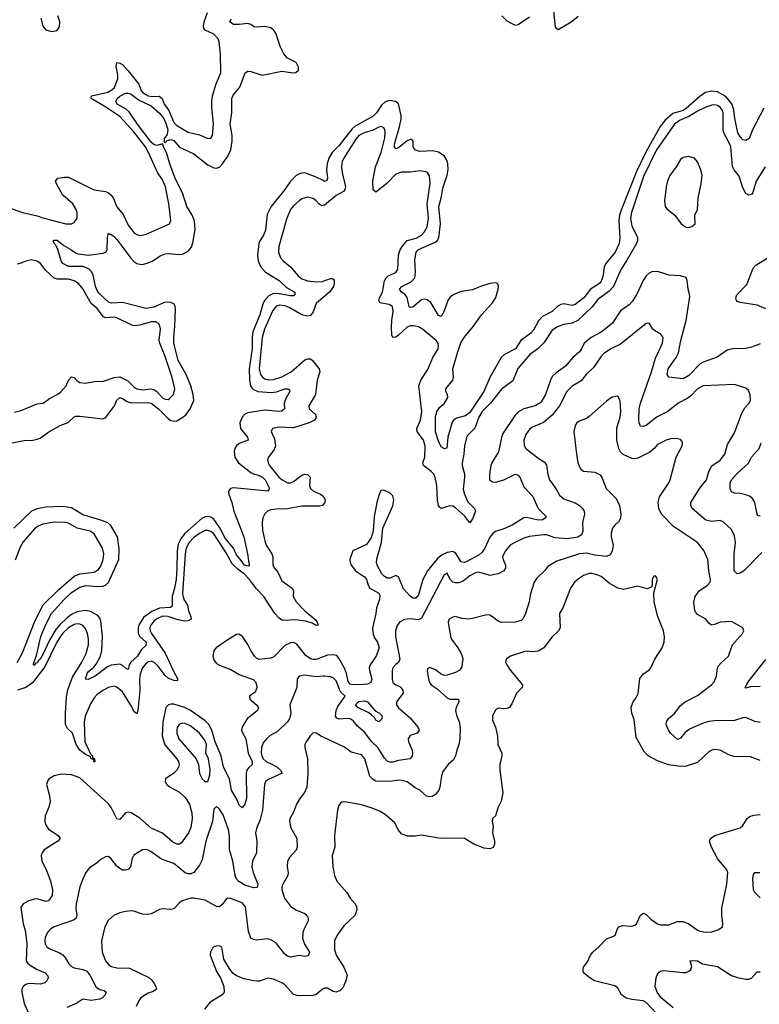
# Model space of a CAD drawing. Header units: inches. Extents: x 2001573 to 2220545, y 644482 to 846830.
# Tile 504 of 656: x 2117867 to 2123065, y 790925 to 797844. Entities that reach past the tile are written whole.
import ezdxf

# ---------------------------------------------------------------- set-up
doc = ezdxf.new("R2010")
doc.units = ezdxf.units.IN
doc.header["$MEASUREMENT"] = 0
doc.layers.add('C1719', color=7, linetype='Continuous')
doc.layers.add('C1729', color=7, linetype='Continuous')

msp = doc.modelspace()

# ---------------------------------------------------------------- linework, layer by layer
at = {"layer": 'C1719', "color": 5}
for points, elevation in [([(2117726.2, 796546.2), (2117887.3, 796490), (2117990, 796466.3), (2118030, 796451.2), (2118190, 796410.3), (2118230, 796408.4), (2118250, 796419.3), (2118269.7, 796450), (2118270, 796488), (2118264.1, 796510), (2118240.9, 796550), (2118169.9, 796609.9), (2118124.5, 796690), (2118118, 796710), (2118134, 796730), (2118182.2, 796737.8), (2118210, 796737.3), (2118370, 796657.2), (2118390, 796649.2), (2118470, 796635.6), (2118490, 796627.1), (2118510, 796611.3), (2118526.7, 796586.7), (2118549.2, 796529.2), (2118594.3, 796474.3), (2118630, 796400.2), (2118670, 796348.9), (2118690, 796334), (2118710, 796327.9), (2118750, 796333.6), (2118919.3, 796410), (2118927.8, 796432.2), (2118915.6, 796550), (2118891.8, 796670), (2118870, 796719.2), (2118834.6, 796770), (2118773.1, 796910), (2118750, 796949.8), (2118670, 797056.2), (2118570, 797164.5), (2118472.4, 797230), (2118369.7, 797290), (2118372, 797310), (2118485, 797335), (2118514.5, 797350), (2118531.9, 797368.1), (2118557, 797430), (2118556.9, 797456.9), (2118545.8, 797514.2), (2118550, 797542), (2118570, 797538.5), (2118590, 797527.9), (2118630, 797485.4), (2118704.2, 797390), (2118718.7, 797350), (2118732.2, 797330), (2118770, 797308.7), (2118795, 797305), (2118846.5, 797306.5), (2118868.9, 797290), (2118881.6, 797250), (2118911.8, 797210), (2118950, 797122.2), (2118970, 797100.6), (2119050, 797054), (2119130, 797034.2), (2119190, 797008.8), (2119210, 797010.6), (2119221.3, 797030), (2119228.2, 797110), (2119216.7, 797230), (2119217.4, 797270), (2119222.8, 797310), (2119247.6, 797392.4), (2119280.8, 797470), (2119277.8, 797602.2), (2119268.1, 797688.1), (2119260.6, 797710), (2119230, 797741.1), (2119171.1, 797771.1), (2119161.6, 797781.6), (2119157.4, 797797.4), (2119162.9, 797830), (2119186.6, 797893.4)], 280), ([(2117776.9, 794863.1), (2117910, 794888.1), (2117950, 794886), (2117990, 794895.6), (2118010, 794904), (2118072.4, 794947.6), (2118150, 794992.9), (2118207.2, 795012.8), (2118250, 795054), (2118262.2, 795057.8), (2118290, 795058.2), (2118450, 795038.3), (2118470, 795044.9), (2118532.8, 795130), (2118550.4, 795169.6), (2118570, 795188.4), (2118590, 795182.8), (2118621.6, 795161.6), (2118650, 795151.2), (2118770, 795152.8), (2118790, 795148.3), (2118842.3, 795110), (2118910, 795040.6), (2118930, 795027.3), (2118950, 795021.9), (2118970, 795024), (2119014.2, 795050), (2119037.4, 795070), (2119065.5, 795110), (2119091.1, 795168.9), (2119087, 795210), (2119068.7, 795270), (2119036.1, 795350), (2118980.1, 795450), (2118950.7, 795570), (2118949.1, 795610), (2118957, 795690), (2118960.8, 795810), (2118959.5, 795830), (2118950, 795847.1), (2118930, 795856.6), (2118890, 795858.2), (2118810, 795823.7), (2118755.4, 795815.4), (2118590, 795857.1), (2118511.7, 795851.7), (2118490, 795859.7), (2118422.6, 795922.7), (2118410, 795939.9), (2118399.3, 795970), (2118383.5, 796050), (2118372.3, 796072.3), (2118352.5, 796092.5), (2118310, 796108.9), (2118210, 796110.6), (2118170.8, 796130), (2118158.9, 796150), (2118135.6, 796230), (2118119.7, 796259.8), (2118108.7, 796270), (2118102.7, 796290), (2118110, 796295.5), (2118130, 796294.9), (2118176.4, 796256.4), (2118225.3, 796230), (2118262.8, 796202.8), (2118278, 796198), (2118350, 796190.1), (2118450, 796203.2), (2118471.6, 796210), (2118481.1, 796230), (2118483.5, 796316.5), (2118490, 796344.7), (2118496.8, 796336.8), (2118510, 796334.4), (2118530, 796319.6), (2118550, 796298.8), (2118647.7, 796167.7), (2118670, 796144.2), (2118690, 796131), (2118710, 796124.8), (2118730, 796124.6), (2118770, 796135), (2118801.3, 796150), (2118854.5, 796185.5), (2118890, 796198.3), (2118910, 796200.5), (2118990, 796192.8), (2119010, 796196.5), (2119050, 796216.9), (2119074.7, 796245.3), (2119083.7, 796276.3), (2119100.8, 796370), (2119095.2, 796430), (2119078.2, 796470), (2119042.1, 796530), (2119010, 796628.3), (2118962.5, 796722.5), (2118920.9, 796830), (2118899.3, 796910), (2118877.7, 796950), (2118872.3, 796972.3), (2118830, 796960.9), (2118810, 796967.9), (2118790, 796983.3), (2118693.7, 797110), (2118636.7, 797196.7), (2118615.8, 797215.8), (2118551.3, 797250), (2118542.5, 797270), (2118552.1, 797290), (2118570, 797306.6), (2118610, 797327.4), (2118630, 797326.8), (2118650, 797320.1), (2118701.7, 797281.7), (2118790, 797238.1), (2118850, 797187.2), (2118878.6, 797150), (2118897, 797110), (2118908.8, 797070), (2118902.4, 797037.6), (2118883.1, 797010), (2118882.8, 796982.8), (2118890, 796980.9), (2118904, 796996), (2118930, 797000.9), (2118950, 796994.1), (2118990, 796947.8), (2119090, 796902), (2119190, 796823), (2119230, 796802.9), (2119250, 796801.1), (2119270, 796808.5), (2119292.6, 796830), (2119330, 796885.4), (2119350.3, 796930), (2119360.6, 796990), (2119359.4, 797030), (2119346.6, 797110), (2119358.5, 797190), (2119357.1, 797290), (2119366.4, 797313.6), (2119415, 797370), (2119450.6, 797469.4), (2119470, 797481.6), (2119490, 797479.1), (2119570, 797453.2), (2119710, 797483), (2119789.6, 797470.3), (2119808, 797472), (2119827.3, 797490), (2119825.6, 797510), (2119810, 797542), (2119750, 797574), (2119723, 797603), (2119700.6, 797650), (2119666.4, 797750), (2119650, 797773.2), (2119630, 797787.4), (2119590, 797795.2), (2119530, 797790.9), (2119514.2, 797794.2), (2119490, 797811.3), (2119470, 797817.4), (2119410.2, 797809.8), (2119370, 797810.9), (2119345.8, 797825.8), (2119343.5, 797830), (2119351.8, 797850)], 260), ([(2118015, 797855), (2118030, 797798), (2118050, 797773.4), (2118090, 797760.3), (2118130, 797768.2), (2118147, 797793), (2118147.8, 797830), (2118134.3, 797870)], 320), ([(2120000, 796712.7), (2119950, 796738.2), (2119870, 796767.6), (2119837.3, 796762.7), (2119810, 796749.8), (2119770.2, 796710), (2119729.6, 796650.4), (2119633.8, 796530), (2119604.8, 796475.2), (2119594.6, 796365.4), (2119580.2, 796330), (2119554, 796290), (2119547.7, 796270), (2119539, 796190), (2119543.2, 796150), (2119560.2, 796110), (2119595.4, 796070), (2119689.3, 796010), (2119741.3, 795961.3), (2119800.3, 795930), (2119800.8, 795910), (2119790, 795903.4), (2119770, 795902.3), (2119690, 795918), (2119650, 795919.5), (2119616.7, 795903.3), (2119586.6, 795870), (2119574.6, 795845.4), (2119553.9, 795770), (2119504.9, 795650), (2119500.2, 795610), (2119499.9, 795530), (2119479.9, 795390), (2119480.8, 795310), (2119489.6, 795270), (2119498, 795258), (2119510, 795245.3), (2119541.1, 795230), (2119636.5, 795223.5), (2119670.8, 795229.2), (2119730, 795250.1), (2119750.1, 795250.1), (2119762.8, 795242.8), (2119766.3, 795230), (2119737.4, 795182.6), (2119724.3, 795150), (2119728.9, 795110), (2119710, 795092.3), (2119690, 795089.9), (2119590, 795100.5), (2119470, 795080.7), (2119449.3, 795070.7), (2119430.6, 795050), (2119414.3, 795010), (2119418.5, 794970), (2119467, 794910), (2119471.3, 794890), (2119410, 794865.6), (2119389.5, 794850), (2119378.3, 794830), (2119374, 794810), (2119378.8, 794770), (2119404.7, 794730), (2119490, 794662.9), (2119510, 794651.7), (2119550, 794641.9), (2119572.6, 794630), (2119591.3, 794610), (2119621.8, 794550), (2119610, 794529.9), (2119370, 794554.8), (2119348.2, 794550), (2119334.9, 794530), (2119336.5, 794510), (2119358.4, 794450), (2119371.8, 794390), (2119441.8, 794210), (2119467.7, 794090), (2119480.4, 794010), (2119475.6, 794004.4), (2119447.3, 794010), (2119424.3, 794044.3), (2119390, 794082.8), (2119370.3, 794130.3), (2119310, 794200.4), (2119273.2, 794273.2), (2119230, 794334.3), (2119210, 794349), (2119190, 794353.3), (2119170, 794350.8), (2119150, 794340.2), (2119027.3, 794232.7), (2119000.8, 794199.2), (2118981.5, 794158.5), (2118973.4, 794110), (2118971.7, 793990), (2118965.5, 793910), (2118955.8, 793850), (2118939.4, 793790), (2118937.6, 793722.4), (2118926.9, 793713.1), (2118850, 793707.3), (2118795.4, 793684.6), (2118737.9, 793642.1), (2118706.1, 793593.9), (2118699.1, 793570), (2118699.1, 793530), (2118710.1, 793510.1), (2118754.8, 793470), (2118754, 793446), (2118722.9, 793417), (2118693.7, 793370), (2118646.7, 793330), (2118636.6, 793310), (2118630, 793278), (2118610, 793285.7), (2118590, 793305.7), (2118570, 793315.1), (2118510, 793308.8), (2118483.7, 793296.3), (2118396.2, 793230), (2118348, 793208), (2118330, 793208.7), (2118340.2, 793250), (2118350, 793264.5), (2118386.9, 793293.1), (2118404.5, 793315.5), (2118433.6, 793370), (2118442.9, 793410), (2118447.6, 793510), (2118437.8, 793617.8), (2118430, 793638.5), (2118416.3, 793656.3), (2118365.1, 793685.1), (2118330, 793692), (2118270, 793681.8), (2118230, 793664.1), (2118200, 793640), (2118148.1, 793591.9), (2118121.7, 793558.3), (2118076.4, 793483.6), (2118030, 793382.5), (2118010, 793349.8), (2117998.4, 793341.6), (2117990, 793325.1), (2117978.5, 793321.5), (2117970, 793305.4), (2117964.2, 793310), (2117966.1, 793326.1), (2117984.4, 793375.6), (2118016.2, 793510), (2118050, 793592.9), (2118091.2, 793670), (2118179, 793770), (2118230, 793818.8), (2118290, 793857.1), (2118331.4, 793868.6), (2118410, 793861.5), (2118450, 793863.7), (2118470, 793870.7), (2118490.3, 793889.8), (2118562.7, 794050), (2118565.7, 794125.7), (2118553.3, 794210), (2118508.3, 794288.3), (2118487, 794307), (2118429.2, 794329.2), (2118310, 794364.4), (2118230, 794413.5), (2118170, 794423), (2118050, 794417.8), (2117990, 794406.9), (2117950, 794390.4), (2117826.5, 794270)], 260), ([(2120000, 796539), (2119990, 796536.5), (2119970, 796548.9), (2119951.3, 796571.3), (2119930, 796587.3), (2119890, 796597.8), (2119850, 796584.8), (2119830, 796570.7), (2119790, 796535), (2119771, 796509), (2119744.8, 796450), (2119688.7, 796250), (2119685.4, 796210), (2119700.7, 796170), (2119717.3, 796150), (2119770, 796107.2), (2119823.2, 796043.2), (2119850, 796024), (2119891.6, 796008.4), (2119950, 796000.6), (2119995.7, 796004.3), (2120000, 796005.9)], 280), ([(2117830, 795086.3), (2117870, 795094.4), (2117990, 795143.6), (2118030.7, 795149.3), (2118077.3, 795182.7), (2118130.9, 795209.1), (2118154, 795226), (2118194, 795270), (2118210, 795311.8), (2118230, 795333.1), (2118250, 795328.7), (2118268.6, 795308.6), (2118290, 795294.7), (2118330, 795289.3), (2118390, 795301.5), (2118456.6, 795303.4), (2118530.5, 795329.5), (2118570, 795333.5), (2118625.8, 795305.8), (2118670, 795263.6), (2118690.1, 795250.1), (2118730, 795242.6), (2118790, 795249.1), (2118810, 795245.1), (2118830.8, 795230.8), (2118870, 795187.4), (2118890, 795177.1), (2118910, 795175.9), (2118919.2, 795180.8), (2118947, 795210), (2118956.3, 795250), (2118939.4, 795330), (2118890, 795476.9), (2118851.1, 795570), (2118847.9, 795592.1), (2118856.3, 795670), (2118851.9, 795691.9), (2118841.4, 795710), (2118820.2, 795720.2), (2118790, 795720.4), (2118710, 795697.6), (2118670, 795692.7), (2118650, 795698.7), (2118550, 795749.2), (2118530, 795752.6), (2118470, 795749.2), (2118456.2, 795756.2), (2118410, 795814), (2118368.9, 795850), (2118310, 795952.4), (2118279.7, 795990), (2118250, 796007.9), (2118210, 796019.4), (2118130, 796019.8), (2118110, 796026.6), (2118050, 796080.3), (2118011.9, 796130), (2117990, 796147.7), (2117950, 796155.2), (2117910, 796147.2), (2117869.8, 796129.8), (2117850, 796126.2)], 280), ([(2120000, 795892.8), (2119950.3, 795850), (2119929.4, 795790), (2119910, 795766), (2119890, 795761.1), (2119850, 795770.4), (2119760.6, 795820.6), (2119730, 795833), (2119690, 795837.2), (2119669.4, 795830.6), (2119644, 795796), (2119588.1, 795670), (2119570, 795609.4), (2119550.1, 795390.1), (2119560.1, 795350), (2119572.2, 795332.2), (2119590, 795319.5), (2119613.6, 795313.6), (2119650, 795314.4), (2119710, 795333.5), (2119774.8, 795370), (2119870, 795453.1), (2119890, 795461.7), (2119910, 795460.6), (2119924.4, 795450), (2119972.3, 795390), (2119975.8, 795370), (2119956.3, 795310), (2119945.5, 795210), (2119897.8, 795130), (2119901.5, 795110), (2119945.4, 795070), (2119950, 795047.8), (2119937.8, 795030), (2119902.3, 795010), (2119790, 794974.7), (2119690, 794979.3), (2119644, 794970), (2119634.9, 794950), (2119658.1, 794898.1), (2119663.9, 794850), (2119655.4, 794824.6), (2119615.3, 794770), (2119608.9, 794750), (2119612.3, 794730), (2119623.2, 794710), (2119687.5, 794630), (2119710.3, 794610), (2119748, 794590), (2119770, 794590.2), (2119790, 794599.3), (2119850, 794642.7), (2119870, 794650.1), (2119890, 794648.9), (2119908.9, 794630), (2119903.8, 794570), (2119910.2, 794550), (2119930.8, 794530.8), (2119980.4, 794510), (2119997.6, 794497.6), (2120000, 794493.5)], 280), ([(2120000, 794436.6), (2119994.4, 794430), (2119974.4, 794425.6), (2119850, 794426.1), (2119750, 794405.8), (2119670, 794404.9), (2119630, 794399.8), (2119609.4, 794390.6), (2119589.4, 794370.6), (2119576.4, 794343.6), (2119570.2, 794309.8), (2119573.6, 794253.6), (2119591.8, 794171.8), (2119599.7, 794150), (2119639.7, 794090), (2119646.7, 794070), (2119646.8, 794010), (2119656.6, 793990), (2119681, 793961), (2119710, 793901.2), (2119781.8, 793850), (2119790.3, 793830), (2119787.8, 793790), (2119810, 793753.1), (2119871.1, 793690), (2119941.3, 793630), (2119958, 793610), (2119964, 793590), (2119950, 793586.2), (2119922.5, 793602.5), (2119876.9, 793616.9), (2119805.9, 793625.9), (2119722.4, 793622.4), (2119710, 793624.4), (2119690, 793639), (2119658.9, 793670), (2119582.9, 793790), (2119530, 793843.8), (2119482.2, 793910), (2119443.6, 793950), (2119401.3, 793981.3), (2119361, 794021), (2119318.2, 794098.2), (2119230, 794229.9), (2119210, 794247.8), (2119190, 794255), (2119170, 794253.9), (2119130, 794233.7), (2119090, 794204.9), (2119058.7, 794170), (2119037.7, 794130), (2119029.5, 794090), (2119010.1, 793810), (2119020.9, 793770), (2119046.6, 793730), (2119054.1, 793690), (2119069.5, 793650), (2119071.2, 793630), (2119050, 793618.8), (2119023.5, 793616.5), (2118972, 793628), (2118910, 793649.6), (2118870, 793651.6), (2118830, 793633.2), (2118810, 793617.2), (2118787.4, 793590), (2118780.8, 793570), (2118782.5, 793550), (2118793.1, 793530), (2118890, 793392.8), (2118946.5, 793266.5), (2118977.4, 793210), (2118976.3, 793203.7), (2118970, 793197), (2118950, 793199.8), (2118910, 793216.5), (2118890, 793234.6), (2118840.2, 793300.2), (2118810, 793328.6), (2118790, 793335.8), (2118770, 793330.5), (2118750, 793315.4), (2118730, 793289.8), (2118713.7, 793246.3), (2118709.4, 793210), (2118710.1, 793129.9), (2118697.9, 792990), (2118690, 792965.7), (2118670, 792982), (2118655.2, 793015.2), (2118590, 793120.2), (2118550, 793154.4), (2118530, 793160.3), (2118490, 793150.8), (2118450, 793130.8), (2118410, 793101.4), (2118390, 793078), (2118364.4, 793035.6), (2118327.9, 792950), (2118318.9, 792910), (2118324.1, 792770), (2118364.7, 792684.7), (2118377.2, 792670), (2118378, 792658), (2118380.9, 792659.1), (2118392.5, 792650), (2118394.9, 792630), (2118390, 792625.4), (2118385.1, 792645.1), (2118370, 792648.9), (2118363.5, 792663.5), (2118330, 792679), (2118290, 792711.2), (2118263.6, 792750), (2118237.1, 792830), (2118203.2, 792863.2), (2118187.8, 792890), (2118187.5, 792970), (2118194.6, 793085.4), (2118204.5, 793135.5), (2118237.1, 793222.9), (2118304.5, 793330), (2118334.9, 793390), (2118351, 793451), (2118350.5, 793490), (2118343.6, 793530), (2118327.9, 793567.9), (2118310, 793586.6), (2118290, 793595.3), (2118270, 793597.3), (2118250, 793593.5), (2118210, 793570.4), (2118170, 793533.5), (2118150, 793507.3), (2118127.8, 793470), (2118044.1, 793295.9), (2117955.5, 793184.5), (2117910, 793150.5), (2117851.5, 793131.5)], 280), ([(2117850, 793327.6), (2117886.1, 793393.9), (2117971, 793610), (2118030.4, 793730), (2118141, 793839), (2118250, 793932.5), (2118290, 793948.8), (2118390, 793962), (2118420.9, 793979.1), (2118437.4, 794002.6), (2118453.9, 794050), (2118457.6, 794090), (2118449.3, 794130), (2118390, 794229.8), (2118362.4, 794250), (2118270, 794269.9), (2118210, 794305), (2118190, 794310.5), (2118110, 794311.7), (2118030, 794298.3), (2117996.3, 794283.7), (2117970, 794265.8), (2117890, 794175), (2117870, 794137.3), (2117835.1, 794044.9)], 280), ([(2120000, 793366.3), (2119950, 793346.6), (2119930, 793346.6), (2119910, 793353.4), (2119876.8, 793376.8), (2119815.1, 793455.1), (2119790, 793467), (2119770, 793464.9), (2119730, 793445), (2119650, 793363.7), (2119630, 793355.9), (2119550, 793347.8), (2119530, 793356), (2119517.6, 793370), (2119491.2, 793410), (2119470, 793454), (2119432, 793510), (2119406.3, 793526.3), (2119390, 793524.5), (2119330, 793486.9), (2119248.5, 793430), (2119230.3, 793410), (2119223.6, 793370), (2119230, 793346), (2119250, 793319), (2119270, 793307.2), (2119350, 793278), (2119410, 793242), (2119507.6, 793207.6), (2119524, 793190), (2119531.3, 793170), (2119532.4, 793147.6), (2119522.2, 793117.8), (2119480.7, 793090), (2119483.8, 793070), (2119532, 793030), (2119545.3, 793010), (2119537.6, 792990), (2119465.3, 792930), (2119430, 792875.6), (2119425.5, 792854.5), (2119430, 792836.4), (2119456.6, 792790), (2119472.7, 792690), (2119499.8, 792630), (2119501.4, 792610), (2119474.1, 792585.9), (2119463.3, 792570), (2119459.2, 792550), (2119459.6, 792370), (2119450, 792331.5), (2119430, 792306.3), (2119410, 792322.9), (2119397.5, 792357.5), (2119354.4, 792430), (2119341.2, 792510), (2119298.7, 792590), (2119283.3, 792670), (2119240.4, 792770), (2119216.6, 792850), (2119195.3, 792890), (2119170, 792917.1), (2119067.3, 792990), (2119024.2, 793010), (2118950, 793033), (2118930, 793034.6), (2118912.4, 793030), (2118894.5, 793010), (2118872.4, 792907.6), (2118868.2, 792811.8), (2118887.7, 792747.7), (2118971.5, 792650), (2118982.7, 792630), (2118986.8, 792610), (2118982.9, 792590), (2118970.1, 792569.9), (2118950, 792549.8), (2118892.4, 792510), (2118888.7, 792490), (2118900.3, 792470), (2118924.9, 792450), (2118990, 792415), (2119030, 792378.9), (2119059.2, 792330), (2119077.6, 792270), (2119079.8, 792230), (2119070, 792167), (2119053.2, 792130), (2119002.3, 792057.7), (2118990, 792050.6), (2118970, 792051.1), (2118943.4, 792063.4), (2118870, 792127.6), (2118790, 792162.5), (2118711.8, 792231.8), (2118650, 792270.6), (2118630, 792275.2), (2118610.8, 792269.2), (2118570, 792222.3), (2118550, 792228), (2118510, 792307.8), (2118490, 792332.3), (2118290, 792517), (2118230, 792536.5), (2118157.6, 792542.4), (2118109.3, 792530.7), (2118074.9, 792510), (2118063.5, 792496.5), (2118055.6, 792470), (2118077.3, 792390), (2118081.5, 792350), (2118071.8, 792310), (2118045.8, 792250), (2118043.5, 792210), (2118048.8, 792188.8), (2118070, 792156), (2118137.3, 792110), (2118150.6, 792090), (2118134.8, 792070), (2118038.4, 792010), (2118023.7, 791990), (2118018.7, 791970), (2118022, 791930), (2118052.9, 791872.9), (2118082.9, 791790), (2118096.5, 791730), (2118094.2, 791690), (2118069, 791651), (2118050, 791646.2), (2117990, 791665.1), (2117970, 791664.4), (2117930, 791651.1), (2117890, 791631.2), (2117874, 791606), (2117891, 791490), (2117904.6, 791444.6), (2117917.3, 791350), (2117912.3, 791230), (2117926.3, 791210), (2117939.8, 791199.8), (2117990, 791170.2), (2118045.5, 791145.5), (2118064.7, 791124.7), (2118066.4, 791110), (2118058.4, 791090), (2118044, 791076), (2118012.9, 791067.1), (2117930, 791069.8), (2117910, 791063.9), (2117891.8, 791050), (2117881.8, 791030), (2117881.2, 791010), (2117897.7, 790930), (2117951.5, 790810)], 320), ([(2120000, 793230.6), (2119950, 793224.8), (2119870, 793238.7), (2119830, 793231.6), (2119817.6, 793210), (2119814.7, 793150), (2119765.5, 793030), (2119773.4, 792970), (2119763.2, 792930), (2119750, 792908.7), (2119677.7, 792842.3), (2119627.1, 792813), (2119600.9, 792790), (2119577.7, 792762.3), (2119566.4, 792730), (2119564.2, 792690), (2119567.8, 792670), (2119578, 792650), (2119599.8, 792630), (2119644.6, 792610), (2119676, 792590), (2119700.4, 792570), (2119710.4, 792550), (2119615, 792504.9), (2119594.9, 792490), (2119587.9, 792470), (2119573, 792290), (2119556.7, 792223.3), (2119530, 792160.7), (2119523, 792130), (2119533.8, 792070), (2119530.3, 791990), (2119503.5, 791930), (2119497.1, 791890), (2119506.5, 791850), (2119539.6, 791770), (2119534.6, 791745.4), (2119510, 791742), (2119450, 791762), (2119406.5, 791786.5), (2119388, 791808), (2119380.2, 791830), (2119365.2, 791930), (2119341.8, 792010), (2119340.7, 792110), (2119334, 792150), (2119296.7, 792256.7), (2119270, 792295.1), (2119250, 792314), (2119230, 792295.3), (2119222.4, 792210), (2119175.9, 792070), (2119150, 791939.5), (2119130, 791901.3), (2119090, 791849.7), (2119070, 791840.4), (2119050, 791840.9), (2119030, 791848.8), (2118950, 791915.1), (2118864.1, 791944.1), (2118790, 791996.4), (2118770, 792008.2), (2118750, 792012.8), (2118729, 792011), (2118670, 791971.5), (2118658, 791950), (2118644.9, 791890), (2118630, 791871.8), (2118610, 791866.3), (2118590, 791868.3), (2118570, 791878.9), (2118550, 791896.3), (2118510, 791947.3), (2118490, 791962.9), (2118470, 791962), (2118436.7, 791943.3), (2118404.8, 791915.2), (2118356.7, 791883.3), (2118331.8, 791850), (2118311.8, 791810), (2118290.3, 791750), (2118263.6, 791630), (2118261.5, 791590), (2118268.7, 791550), (2118263.8, 791530), (2118244.8, 791515.2), (2118110, 791468.9), (2118085.3, 791454.7), (2118062, 791430), (2118046, 791394), (2118043.2, 791370), (2118045.6, 791350), (2118055.3, 791330), (2118070, 791318.2), (2118146.4, 791286.4), (2118170, 791271.6), (2118189, 791249), (2118211, 791210), (2118230.2, 791190), (2118250, 791180.1), (2118310, 791169.4), (2118337.6, 791157.6), (2118360.5, 791130), (2118404.5, 791044.5), (2118430, 791029), (2118461.3, 791021.3), (2118474.4, 791010), (2118468.4, 790990), (2118448, 790970), (2118430, 790960.4), (2118370, 790951.7), (2118310, 790959.7), (2118267.3, 790932.7), (2118197.2, 790902.8)], 340), ([(2120000, 792802.1), (2119987.7, 792807.7), (2119950, 792829.6), (2119930, 792832), (2119910, 792814.5), (2119881.1, 792770), (2119871.8, 792750), (2119870.3, 792730), (2119890.2, 792650), (2119892.9, 792550), (2119884.5, 792450), (2119868.1, 792411.9), (2119834.9, 792370), (2119812.3, 792330), (2119790, 792275.1), (2119766.6, 792233.4), (2119763.5, 792216.5), (2119770.2, 792170), (2119813.4, 792090), (2119815.9, 792030), (2119810, 792007.8), (2119763.8, 791956.2), (2119748.9, 791930), (2119747.2, 791890), (2119754.6, 791850), (2119751.6, 791830), (2119716.5, 791770), (2119709.2, 791750), (2119708.1, 791730), (2119726.7, 791670), (2119770, 791614.9), (2119807.8, 791587.8), (2119870, 791563), (2119884.9, 791550), (2119893.3, 791533.3), (2119894.6, 791510), (2119865.4, 791454.6), (2119857.5, 791430), (2119855.4, 791390), (2119867.4, 791347.4), (2119903, 791290), (2119894.4, 791265.6), (2119870, 791260.9), (2119830, 791267.3), (2119770, 791256.9), (2119750, 791262.4), (2119730, 791276.9), (2119671, 791351), (2119636, 791376), (2119610, 791384.5), (2119530, 791376.3), (2119510, 791379.6), (2119490, 791389.6), (2119475.7, 791435.7), (2119452.9, 791610), (2119430, 791636.8), (2119350, 791668), (2119330, 791669.8), (2119317, 791663), (2119290, 791625.6), (2119270, 791609.7), (2119250, 791611.1), (2119170, 791655.6), (2119090.7, 791670.7), (2119070, 791670.8), (2119008.6, 791651.4), (2118990, 791638.3), (2118950, 791595.1), (2118930, 791591.5), (2118870, 791595.1), (2118850, 791591.1), (2118790, 791559.7), (2118770, 791554.7), (2118730, 791556.9), (2118670, 791579.5), (2118650, 791582), (2118610, 791576.2), (2118570, 791567.6), (2118530, 791551.5), (2118487.6, 791512.4), (2118465.5, 791470), (2118442.6, 791370), (2118446.4, 791290), (2118470.2, 791230), (2118490, 791204.7), (2118510, 791189.2), (2118550, 791179.7), (2118637.6, 791177.6), (2118774.1, 791114.1), (2118795.1, 791095.1), (2118811.3, 791071.3), (2118824.4, 791050), (2118827.7, 791030), (2118804.9, 791015.1), (2118770, 791002.3), (2118718.7, 790970), (2118704.2, 790950), (2118685.5, 790910)], 360), ([(2120000, 791032.5), (2119991.8, 791028.2), (2119950, 790993.3), (2119930, 790986.4), (2119823.6, 790983.6), (2119790, 790993.7), (2119730, 791061.7), (2119713.9, 791073.9), (2119650, 791101.5), (2119610, 791107.3), (2119551.9, 791088.1), (2119532.3, 791087.7), (2119510, 791088.9), (2119444.2, 791104.2), (2119390, 791124.7), (2119363.6, 791143.6), (2119338.2, 791178.2), (2119302, 791242), (2119286.3, 791326.3), (2119270, 791335.1), (2119245.8, 791334.2), (2119230, 791329), (2119221.6, 791318.4), (2119208.2, 791291.8), (2119206.4, 791270), (2119250, 791156), (2119278, 791110), (2119302, 791050), (2119302.8, 791010), (2119290.8, 790990), (2119202.3, 790937.7), (2119165.5, 790890)], 380)]:
    msp.add_lwpolyline(points, dxfattribs=dict(at, elevation=elevation))
at = {"layer": 'C1719', "color": 5, "elevation": 340}
msp.add_lwpolyline([(2119010, 792899.8), (2118990, 792894), (2118974.3, 792870), (2118970.9, 792850), (2118970.8, 792830), (2118984.4, 792790), (2119106.2, 792650), (2119122.2, 792610), (2119130, 792546), (2119149, 792509), (2119170, 792490.8), (2119190, 792491.3), (2119202.3, 792537.7), (2119204.9, 792575.1), (2119193.7, 792650), (2119175, 792690), (2119179.3, 792750), (2119170, 792776.4), (2119129.8, 792830), (2119070, 792879.9), (2119030, 792898)], close=True, dxfattribs=at)
at = {"layer": 'C1729', "color": 5}
for points, elevation in [([(2121615.9, 797930), (2121630, 797790.8), (2121650, 797775.8), (2121743.6, 797830), (2121790.6, 797869.4)], 260), ([(2121254.3, 797870), (2121290, 797837), (2121330, 797814.9), (2121350, 797806.5), (2121370, 797811.2), (2121450, 797863.1)], 260), ([(2123097.2, 797222.8), (2123017.8, 797070), (2122992.4, 797010), (2122970, 796994.8), (2122950, 797000.3), (2122930, 797020.3), (2122913.4, 797050), (2122892.1, 797150), (2122886.7, 797210), (2122871.5, 797251.5), (2122830, 797305.1), (2122770, 797336.4), (2122730, 797341.7), (2122686.9, 797333.1), (2122650, 797307.6), (2122550, 797219), (2122530, 797206.9), (2122456.4, 797183.6), (2122402.1, 797137.9), (2122367.4, 797092.6), (2122267.1, 796912.9), (2122202.6, 796777.4), (2122093.9, 796506.1), (2122082.9, 796470), (2122078.7, 796430), (2122084.1, 796310), (2122079.3, 796270), (2122052.2, 796210), (2121985.1, 796130), (2121974.7, 796105.3), (2121964.2, 796035.8), (2121954.4, 796005.6), (2121941.1, 795990), (2121879.4, 795950), (2121832.1, 795890), (2121770, 795842.2), (2121750, 795836.1), (2121690, 795846.9), (2121670, 795842.9), (2121649.1, 795830.9), (2121610, 795792.1), (2121541.5, 795758.5), (2121513, 795727), (2121478.5, 795661.5), (2121458.4, 795641.6), (2121388.5, 795590), (2121350.9, 795530), (2121272.9, 795490), (2121250, 795470.7), (2121170.8, 795329.2), (2121129.7, 795230), (2121030, 795084.5), (2121000.4, 795059.6), (2120936, 795044), (2120915.6, 795030), (2120905, 795015), (2120875, 794910), (2120868, 794832), (2120850, 794828.4), (2120830, 794843), (2120810, 794882), (2120790, 794946.6), (2120789.1, 795050), (2120798.3, 795090), (2120818.4, 795121.6), (2120853.4, 795150), (2120876.5, 795190), (2120874, 795210), (2120862.8, 795230), (2120860.9, 795250), (2120909.8, 795310.2), (2120914.8, 795330), (2120910.7, 795390), (2120945, 795510), (2120968.1, 795571.9), (2120990.4, 795610), (2121056.2, 795690), (2121111.2, 795770), (2121190, 795854.5), (2121212.6, 795892.6), (2121229.8, 795949.8), (2121231.7, 795971.7), (2121226.9, 795986.9), (2121214.1, 795994.1), (2121170, 795989.2), (2121104.6, 795970), (2121050, 795945.7), (2120970, 795934.6), (2120912.1, 795910), (2120890, 795892.6), (2120875.3, 795870), (2120848.4, 795791.6), (2120830, 795758.5), (2120810, 795764.8), (2120755.5, 795855.5), (2120730, 795876.1), (2120710, 795879.4), (2120690, 795875.3), (2120630, 795823.2), (2120610, 795820.3), (2120605.1, 795825.1), (2120590.7, 795890.7), (2120574, 795914), (2120549.7, 795930), (2120536.8, 795950), (2120552.7, 795970), (2120618.3, 796001.7), (2120643.2, 796030), (2120648.4, 796071.6), (2120643.8, 796156.2), (2120652.4, 796210), (2120660, 796220), (2120669.9, 796230.1), (2120781.9, 796278.1), (2120799.8, 796290), (2120812.7, 796310), (2120824.8, 796410), (2120812.8, 796530), (2120828.6, 796590), (2120839.8, 796660.2), (2120870, 796750.5), (2120876.9, 796790), (2120876.7, 796830), (2120870, 796853.1), (2120850, 796888.2), (2120810, 796913.7), (2120770, 796921.6), (2120677.6, 796917.6), (2120643.6, 796930), (2120631.2, 796950), (2120631.2, 796991.2), (2120622, 797002), (2120610, 797003), (2120590, 796993.5), (2120530, 796942.4), (2120510, 796935.8), (2120501.6, 796950), (2120500.5, 796970), (2120536.8, 797090), (2120548.1, 797148.1), (2120547.2, 797170), (2120530, 797251.5), (2120508.2, 797268.2), (2120464.9, 797275.1), (2120450, 797272.5), (2120430, 797261.4), (2120410, 797242.5), (2120374.1, 797190), (2120350, 797166.6), (2120225.2, 797094.8), (2120203.2, 797076.8), (2120110, 796957.8), (2120062.9, 796910), (2120038.9, 796870), (2120027, 796830), (2120022.8, 796790), (2120029.1, 796730.9), (2120026, 796714), (2120010, 796707.5), (2120000, 796712.7)], 260), ([(2123106, 796810), (2123041.6, 796710), (2123020.4, 796630), (2123010, 796615.1), (2122990.3, 796609.7), (2122970, 796622.3), (2122950, 796661.6), (2122923.8, 796743.8), (2122887.9, 796787.9), (2122876.7, 796810), (2122863.7, 796950), (2122858.5, 796970), (2122814.9, 797050), (2122810.4, 797070.4), (2122811.4, 797190), (2122804.7, 797210), (2122790, 797228.9), (2122770, 797240.2), (2122750, 797244.5), (2122730, 797242.8), (2122690, 797229.9), (2122630, 797201.3), (2122570, 797163.3), (2122503.7, 797136.3), (2122469.6, 797110), (2122342.9, 796930), (2122250, 796742.9), (2122167.6, 796490), (2122159.2, 796450), (2122170, 796392.2), (2122202.3, 796330), (2122208.6, 796310), (2122208.5, 796290), (2122201.5, 796270), (2122132.5, 796150), (2122092.3, 796087.7), (2122039.6, 795970), (2122010, 795935), (2121930, 795876.7), (2121890, 795826.2), (2121790, 795730.5), (2121750, 795711.1), (2121690, 795701.9), (2121650, 795688.6), (2121610, 795661.5), (2121550, 795572.3), (2121508.2, 795531.8), (2121452.7, 795490), (2121367.9, 795392.1), (2121333, 795307), (2121252.2, 795247.8), (2121175.3, 795150), (2121116.8, 795090), (2121092.5, 795050), (2121065.5, 794974.5), (2121010, 794916.3), (2120993, 794850), (2120987.8, 794790), (2120976.1, 794730), (2120976.4, 794710), (2120992.2, 794652.2), (2120994, 794630), (2120984.6, 794544.6), (2120993.1, 794510), (2121015.4, 794455.4), (2121062.6, 794410), (2121069.4, 794390), (2121050, 794335.4), (2121030, 794307.6), (2120996, 794356), (2120930, 794412.7), (2120910, 794424.4), (2120890, 794426.9), (2120830, 794409.8), (2120817.8, 794417.8), (2120810.6, 794430.6), (2120804.2, 794464.2), (2120798.9, 794570), (2120787.7, 794627.7), (2120776.5, 794650), (2120759, 794670), (2120704.8, 794710), (2120700.7, 794730), (2120713.9, 794770), (2120715.8, 794850), (2120703.9, 794890), (2120660.9, 794950), (2120657.5, 794970), (2120684.6, 795030), (2120692.5, 795090), (2120671.4, 795270), (2120686.6, 795310), (2120734.9, 795385.1), (2120769.8, 795470), (2120807.1, 795530), (2120811.2, 795550), (2120808.3, 795570), (2120794.3, 795590), (2120698.7, 795670), (2120670, 795685.3), (2120633.5, 795693.5), (2120610, 795692.5), (2120590, 795684), (2120530, 795627.8), (2120510, 795614), (2120489.9, 795609.9), (2120481.5, 795630), (2120479.8, 795679.8), (2120481.7, 795730), (2120492.1, 795792.1), (2120487.8, 795827.8), (2120463.5, 795843.5), (2120410, 795850.7), (2120397.5, 795857.5), (2120390.7, 795870), (2120396.4, 795890), (2120417.7, 795930), (2120431.7, 796008.3), (2120442, 796030), (2120456.4, 796043.6), (2120510, 796066.4), (2120523.5, 796090), (2120528.2, 796190), (2120537.9, 796222.1), (2120553.8, 796250), (2120590, 796291.8), (2120652.4, 796307.6), (2120690, 796329.5), (2120709.9, 796350.1), (2120730, 796387.6), (2120739.5, 796450), (2120731.2, 796550), (2120752.6, 796692.6), (2120747.7, 796747.7), (2120730, 796772), (2120681.5, 796781.5), (2120610, 796772.8), (2120550, 796771.7), (2120510, 796759.2), (2120447.1, 796693), (2120370, 796632.8), (2120350, 796649.4), (2120347.9, 796710), (2120367.6, 796810), (2120406.2, 796910), (2120433.2, 797013.2), (2120436.1, 797050), (2120432.5, 797072.5), (2120425, 797085), (2120410, 797094.2), (2120390, 797088.9), (2120351.3, 797068.7), (2120286.7, 797050), (2120250.1, 797029.9), (2120230, 797005.4), (2120144, 796870), (2120132.9, 796850), (2120127.3, 796810), (2120132.3, 796770), (2120156.6, 796670), (2120152.6, 796650), (2120142.3, 796637.7), (2120090, 796608.1), (2120010, 796541.5), (2120000, 796539)], 280), ([(2123110, 795811.8), (2123050, 795837), (2122930, 795856), (2122910, 795863.6), (2122904.7, 795870), (2122900.9, 795890), (2122906.3, 795910), (2122976, 795984), (2123022, 796098), (2123041, 796119), (2123150, 796187.9)], 280), ([(2123070, 795566.8), (2123010, 795542.2), (2122970, 795532.9), (2122950, 795529.8), (2122886.1, 795533.9), (2122838.6, 795521.4), (2122768.8, 795471.2), (2122670, 795438.2), (2122650, 795425.8), (2122570, 795344.1), (2122530, 795319.4), (2122430, 795331.3), (2122416.8, 795350), (2122424.8, 795390), (2122480.6, 795470), (2122497, 795503), (2122512.6, 795590), (2122551.5, 795730), (2122575.5, 795895.5), (2122574.7, 795914.8), (2122564.4, 795950), (2122558.9, 796010), (2122550, 796031.8), (2122510, 796043.5), (2122431.7, 796048.3), (2122350, 796073.7), (2122310, 796072), (2122290, 796063), (2122270, 796043.7), (2122247.7, 796010), (2122204.3, 795915.7), (2122173.4, 795866.6), (2122150, 795839), (2122090, 795797.7), (2122031.5, 795708.5), (2121953.1, 795646.9), (2121883.9, 795610), (2121833.7, 795570), (2121816.2, 795530), (2121800.6, 795510), (2121754.4, 795470), (2121701.6, 795410), (2121636.8, 795363.2), (2121610, 795336.4), (2121596.6, 795310), (2121561.7, 795210), (2121530, 795154.6), (2121490, 795130.5), (2121410.6, 795109.4), (2121372, 795088), (2121350, 795064.2), (2121263.4, 794936.6), (2121253.2, 794906.8), (2121232.9, 794807.1), (2121186, 794730), (2121178.4, 794710), (2121168.3, 794648.4), (2121169.2, 794609.2), (2121190, 794595.8), (2121210, 794594.6), (2121270, 794610.1), (2121350, 794650.2), (2121370, 794642.8), (2121383.2, 794623.2), (2121410, 794561.8), (2121473.3, 794493.3), (2121511.6, 794410), (2121568.7, 794350), (2121560.3, 794339.8), (2121544, 794330), (2121510, 794327.2), (2121430, 794345.8), (2121410, 794342.6), (2121327.9, 794292.1), (2121270, 794265.8), (2121210, 794246.9), (2121188.8, 794231.2), (2121170, 794207.3), (2121136.6, 794130), (2121117.3, 794102.7), (2121096, 794084), (2121010, 794036.6), (2120990, 794030.4), (2120970, 794034.1), (2120930, 794097.8), (2120910, 794106.3), (2120870, 794099.6), (2120835.7, 794084.3), (2120803.2, 794056.8), (2120732.2, 793970), (2120699.3, 793910), (2120670, 793802.6), (2120650, 793777.6), (2120630, 793779.8), (2120610, 793792.7), (2120564.3, 793844.3), (2120530, 793929.3), (2120510, 793938), (2120470, 793918.4), (2120450, 793919.6), (2120430, 793931.5), (2120410.8, 793950.8), (2120378.9, 794010), (2120374, 794030), (2120375.6, 794055.6), (2120409.8, 794170), (2120419.8, 794270), (2120490, 794427.7), (2120496.8, 794470), (2120490, 794498), (2120470, 794516.9), (2120430, 794535.1), (2120410, 794537), (2120403, 794530), (2120390, 794501.2), (2120377.8, 794450), (2120359.1, 794350), (2120350.3, 794250), (2120336.9, 794203.1), (2120303.8, 794156.2), (2120209.2, 794110.8), (2120187.2, 794050), (2120188.9, 794030), (2120197, 794010), (2120226.4, 793970), (2120290, 793928), (2120304.4, 793910), (2120315.3, 793870), (2120328.2, 793848.2), (2120390, 793814.4), (2120397.4, 793797.4), (2120394.3, 793770), (2120373.2, 793710), (2120370.2, 793670), (2120347.1, 793567.1), (2120350, 793524.9), (2120360.6, 793500.6), (2120382.4, 793470), (2120392, 793430), (2120372, 793370), (2120330, 793310.9), (2120323.1, 793290), (2120324.3, 793270), (2120341.7, 793210), (2120333.4, 793186.6), (2120310, 793174.3), (2120288.8, 793171.2), (2120210, 793169.9), (2120190, 793174.1), (2120174.1, 793194.1), (2120163.3, 793250), (2120150, 793287.1), (2120110, 793357.6), (2120094.9, 793374.9), (2120070, 793381.6), (2120030, 793378.2), (2120000, 793366.3)], 320), ([(2120000, 796005.9), (2120050, 796024.2), (2120065.2, 796025.2), (2120075.8, 796015.8), (2120077.8, 795990), (2120072.2, 795970), (2120043.2, 795930), (2120000, 795892.8)], 280), ([(2123081.4, 794098.6), (2122955.8, 793970), (2122930, 793953.5), (2122909.3, 793950), (2122888.7, 793970), (2122888.3, 794088.3), (2122897.3, 794170), (2122890, 794216), (2122870, 794261.6), (2122810, 794315.1), (2122790, 794325.1), (2122730, 794318), (2122690, 794326.2), (2122593.3, 794410), (2122583.9, 794430), (2122583.9, 794450), (2122647.9, 794552.1), (2122693, 794610), (2122709.7, 794670), (2122730, 794708.2), (2122790, 794748.9), (2122821.7, 794790), (2122841.8, 794858.2), (2122890, 794941.6), (2122942.3, 795077.7), (2122964.2, 795115.8), (2122993.5, 795150), (2123002.7, 795170), (2123001, 795210), (2122990, 795238), (2122970, 795255.6), (2122890, 795281.3), (2122670, 795269.8), (2122630, 795250.8), (2122581.5, 795198.5), (2122558.4, 795181.6), (2122493.4, 795150), (2122421.7, 795090), (2122346.8, 795053.2), (2122270, 794992.8), (2122250, 794985.3), (2122230, 794987.3), (2122219.3, 795010), (2122218.3, 795030), (2122221.5, 795110), (2122228.9, 795150), (2122307.4, 795370), (2122334.9, 795465.1), (2122383.5, 795570), (2122388.5, 795608.5), (2122382.4, 795622.4), (2122370, 795636.3), (2122334.5, 795654.5), (2122316.2, 795670), (2122291.4, 795711.4), (2122270, 795709.6), (2122090, 795564.2), (2122022, 795530), (2121970, 795496.1), (2121950, 795475.1), (2121899.8, 795400.2), (2121848.5, 795351.5), (2121813.4, 795306.6), (2121750, 795268.7), (2121711.3, 795231.3), (2121660.7, 795130), (2121610, 795063.9), (2121547.7, 795012.3), (2121470, 794980.3), (2121451.5, 794968.5), (2121423.2, 794930), (2121408.7, 794890), (2121411.8, 794851.8), (2121423.8, 794830), (2121510, 794762.6), (2121554, 794734), (2121570, 794713.4), (2121579.1, 794650), (2121591.4, 794610), (2121634.6, 794550), (2121661.7, 794501.7), (2121690, 794476.9), (2121770, 794447.6), (2121801.6, 794430), (2121823.1, 794410), (2121834, 794390), (2121836.5, 794370), (2121822.8, 794310), (2121824, 794250), (2121816.2, 794223.8), (2121790, 794206.9), (2121716.4, 794196.4), (2121630, 794201.7), (2121570, 794222.9), (2121550, 794223.7), (2121447.3, 794212.7), (2121410, 794200.3), (2121346, 794170), (2121314.9, 794150), (2121278, 794110), (2121260.4, 794070), (2121263.7, 794050), (2121280.3, 794010), (2121281.7, 793990), (2121270, 793969.7), (2121230, 793949.8), (2121170, 793937.6), (2121110, 793957.8), (2121090, 793960.7), (2121070, 793957.3), (2121030, 793936), (2120982.5, 793897.5), (2120953.4, 793886.6), (2120930, 793885.9), (2120910, 793892.3), (2120891.6, 793910), (2120870, 793954), (2120850, 793941.6), (2120690, 793637.6), (2120670, 793625.6), (2120610, 793632.6), (2120570, 793628.3), (2120535.2, 793610), (2120517.6, 793582.4), (2120508.3, 793550), (2120508.1, 793510), (2120539.2, 793350), (2120530, 793326.6), (2120510, 793313), (2120490, 793288.7), (2120484.9, 793270), (2120483.8, 793210), (2120490, 793185.5), (2120510, 793170.7), (2120538.7, 793158.7), (2120548.7, 793148.7), (2120559.3, 793130), (2120561.3, 793110), (2120514.9, 793050), (2120515.3, 793030), (2120530, 793009), (2120610, 792938.3), (2120667.8, 792870), (2120675.3, 792850), (2120659.1, 792830), (2120610, 792813.5), (2120597.6, 792790), (2120599.2, 792770), (2120625.6, 792710), (2120628.2, 792690), (2120624.9, 792670), (2120610.4, 792650), (2120530, 792638), (2120490, 792626.4), (2120470, 792625.1), (2120450, 792632.4), (2120430, 792654.3), (2120383.2, 792730), (2120341.8, 792770), (2120290, 792836), (2120239.7, 792879.7), (2120210, 792916.5), (2120189.3, 792930), (2120170, 792932.9), (2120110, 792927.7), (2120095.3, 792935.3), (2120086.6, 792950), (2120090.9, 792990), (2120103.2, 793016.8), (2120154.5, 793090), (2120121.6, 793121.6), (2120090, 793197.6), (2120070, 793218.8), (2120050, 793227), (2120010, 793231.7), (2120000, 793230.6)], 340), ([(2123070, 792905.4), (2123032.9, 792912.9), (2122970, 792939.7), (2122950, 792938.3), (2122890, 792918.7), (2122750, 792916.5), (2122710, 792911.6), (2122670, 792900.7), (2122580, 792860), (2122544.7, 792835.3), (2122510, 792794), (2122490, 792786), (2122439.5, 792830), (2122425.6, 792850), (2122409.5, 792890), (2122411.6, 792910), (2122426.6, 792933.4), (2122470, 792970.4), (2122510, 793024.9), (2122542.7, 793050), (2122630, 793095.8), (2122729.7, 793170), (2122748.4, 793190), (2122764.4, 793230), (2122771, 793289), (2122777.6, 793302.4), (2122795.7, 793324.3), (2122847.6, 793370), (2122876.4, 793450), (2122947, 793530), (2122955.1, 793550), (2122949, 793570), (2122870, 793614), (2122790, 793610.9), (2122750, 793593.5), (2122729.8, 793589.8), (2122710, 793603.6), (2122688, 793630), (2122630, 793664.7), (2122618, 793678), (2122611.1, 793691.1), (2122604.4, 793750), (2122613.7, 793790), (2122641.3, 793830), (2122701.3, 793870), (2122718.8, 793890), (2122722.9, 793910), (2122709.8, 793970), (2122704.2, 794050), (2122674.1, 794114.1), (2122631.3, 794170), (2122462.7, 794282.7), (2122376.9, 794370), (2122357.7, 794410), (2122354, 794450), (2122363, 794490), (2122429.6, 794590), (2122438, 794610), (2122480.5, 794770), (2122522, 794850), (2122526, 794870), (2122520.9, 794880.9), (2122510, 794892.7), (2122490, 794899.5), (2122450, 794899.7), (2122410, 794889.6), (2122350, 794857.6), (2122326.4, 794830), (2122295.4, 794804.6), (2122210, 794762), (2122190, 794758), (2122170, 794761.1), (2122109, 794789), (2122088.2, 794808.2), (2122076.5, 794830), (2122064.4, 794890), (2122064.5, 794975.5), (2122086.3, 795050), (2122091, 795091), (2122087.3, 795167.3), (2122070, 795199), (2122030, 795191.8), (2121990, 795162.9), (2121870, 795056), (2121850, 795041.7), (2121797.6, 795022.4), (2121782, 795010), (2121770.2, 794989.8), (2121761.5, 794950), (2121780.2, 794790), (2121790.2, 794730), (2121800.5, 794700.5), (2121810, 794685.7), (2121830, 794671.6), (2121910, 794665.2), (2121945.5, 794645.5), (2121961.5, 794621.5), (2121989.4, 794549.4), (2122059, 794479), (2122083.2, 794430), (2122092.5, 794370), (2122090, 794342.7), (2122079.1, 794320.9), (2122046.7, 794290), (2122033.7, 794270), (2122024.4, 794235.6), (2122024.2, 794210), (2122037.4, 794150), (2122031.8, 794110), (2122015.8, 794084.2), (2121990, 794072.1), (2121910, 794080.4), (2121850, 794093.8), (2121801.6, 794090), (2121642, 794038), (2121578.6, 794001.4), (2121555.3, 793970), (2121500.3, 793919.7), (2121482.4, 793890), (2121457.6, 793810), (2121447.3, 793752.7), (2121421.1, 793670), (2121405.3, 793634.8), (2121390, 793621.3), (2121350, 793610.9), (2121250, 793608.3), (2121230, 793616.3), (2121188.7, 793648.7), (2121170, 793658.7), (2121150, 793662), (2121030, 793631.1), (2120975.1, 793635.1), (2120930, 793649.5), (2120910, 793644.5), (2120884.9, 793630), (2120878, 793610), (2120894, 793510), (2120901.3, 793490), (2120947, 793430), (2120970, 793390.6), (2120976.5, 793370), (2120980.4, 793350), (2120970.7, 793290), (2120956, 793270), (2120930, 793256), (2120870, 793237.2), (2120850, 793236), (2120830, 793244.5), (2120790, 793275.1), (2120748.5, 793291.5), (2120735.9, 793284.1), (2120730.4, 793269.6), (2120731.7, 793250), (2120743.8, 793190), (2120757.8, 793170), (2120800.4, 793140.4), (2120870, 793077.8), (2120890, 793068.2), (2120950.5, 793070), (2120952.9, 793050), (2120934.2, 793010), (2120930.1, 792990), (2120936.5, 792956.5), (2120955.8, 792910), (2120963.1, 792870), (2120959.1, 792790), (2120954, 792750), (2120939.1, 792710), (2120930.6, 792670), (2120916.3, 792643.7), (2120877.3, 792610), (2120839.5, 792560.5), (2120830.3, 792529.8), (2120820.2, 792450), (2120811.4, 792428.6), (2120790, 792399.8), (2120766, 792386), (2120750, 792382.7), (2120726.7, 792386.7), (2120679.5, 792430), (2120645.3, 792445.3), (2120590, 792488.5), (2120557.5, 792497.5), (2120530, 792499.1), (2120469.6, 792490.4), (2120370, 792491.6), (2120346.2, 792506.2), (2120328.5, 792528.5), (2120291.9, 792650), (2120270, 792677.7), (2120196.3, 792696.3), (2120150, 792732.5), (2120000, 792802.1)], 360), ([(2123070, 794354.3), (2123057, 794357), (2123050, 794368.7), (2123034, 794450), (2123018.1, 794478.1), (2122995.5, 794495.5), (2122970, 794505.4), (2122930, 794514.2), (2122890, 794516), (2122870, 794526), (2122859.7, 794550), (2122859.7, 794590), (2122869.8, 794610), (2122910, 794654.7), (2122990, 794727.6), (2123010, 794770.4), (2123063.1, 794830), (2123077.8, 794870)], 320), ([(2120000, 794493.5), (2120013.4, 794470), (2120011.3, 794450), (2120000, 794436.6)], 280), ([(2123070, 792637.3), (2123002.9, 792662.9), (2122885.5, 792665.5), (2122850, 792677.3), (2122790, 792710.9), (2122750, 792714.5), (2122730, 792709.8), (2122710, 792698.5), (2122630, 792623.5), (2122550, 792598.3), (2122510, 792596), (2122426.9, 792606.9), (2122350, 792636.5), (2122283.1, 792670), (2122257.6, 792697.6), (2122199.8, 792799.8), (2122186.3, 792926.3), (2122169.7, 792970), (2122165.1, 793010), (2122175.6, 793044.4), (2122200.1, 793079.9), (2122212.4, 793107.6), (2122225.6, 793214.4), (2122250, 793248), (2122290, 793275.5), (2122302.9, 793290), (2122329.6, 793350), (2122382.6, 793430), (2122395.8, 793470), (2122399.1, 793510), (2122391.6, 793550), (2122351.1, 793650), (2122325.6, 793750), (2122324, 793816), (2122348.7, 793910), (2122338, 793930), (2122330, 793935.3), (2122322, 793930), (2122311.3, 793910), (2122312, 793868), (2122304.7, 793855.3), (2122276.8, 793843.2), (2122210, 793863.6), (2122110, 793839.8), (2122070, 793849.8), (2122010, 793884.8), (2121953, 793930), (2121930, 793941.4), (2121890, 793952), (2121870, 793951.1), (2121830, 793938.7), (2121800.6, 793919.4), (2121766.7, 793890), (2121737.6, 793850), (2121685.7, 793714.3), (2121661.7, 793670), (2121665.7, 793570), (2121654.4, 793550), (2121610, 793506.3), (2121549.4, 793430.6), (2121510, 793406), (2121470, 793402.3), (2121430, 793405.4), (2121410, 793401.1), (2121316, 793370), (2121285.5, 793350), (2121282, 793330), (2121290.6, 793310), (2121316.4, 793270), (2121401.6, 793170), (2121399.1, 793150), (2121358.4, 793110), (2121324.9, 793035.1), (2121308.5, 793011.5), (2121290, 793002.9), (2121270, 793000.7), (2121230, 793006), (2121219.1, 793000.9), (2121207.3, 792990), (2121190.5, 792949.5), (2121190, 792922), (2121210, 792871.3), (2121223.8, 792810), (2121226, 792750), (2121254.4, 792690), (2121255.8, 792670), (2121241.1, 792610), (2121241.1, 792570), (2121262.3, 792410), (2121250, 792353.2), (2121228.4, 792310), (2121210.6, 792250), (2121190.5, 792229.5), (2121188.4, 792210), (2121194.4, 792174.4), (2121189.2, 792130), (2121203.6, 792070), (2121203.1, 792050), (2121193.4, 792026.6), (2121170, 792017.7), (2121130, 792022.3), (2121058, 792050), (2120990, 792092.6), (2120826, 792090), (2120690, 792113.6), (2120646.7, 792106.7), (2120590, 792105.1), (2120550, 792122.6), (2120530, 792147.8), (2120501.7, 792201.7), (2120437.1, 792257.2), (2120400.4, 792280.4), (2120343.4, 792303.4), (2120270, 792325.4), (2120152.9, 792347.1), (2120130, 792344.7), (2120122, 792338), (2120110, 792320.9), (2120100.7, 792290), (2120078.9, 792110), (2120080.4, 792030), (2120063.7, 791970), (2120068.5, 791890), (2120079.5, 791830), (2120096.4, 791790), (2120165.7, 791710), (2120190.3, 791670), (2120224.2, 791630), (2120232.9, 791610), (2120235.3, 791590), (2120225.3, 791550), (2120145, 791475), (2120098.2, 791410), (2120079.2, 791370), (2120079, 791310), (2120090.1, 791270.1), (2120145.2, 791185.2), (2120168.4, 791130), (2120159.8, 791090), (2120138.9, 791041.1), (2120119.4, 791020.6), (2120090, 791010.5), (2120070, 791014.9), (2120030, 791037.1), (2120010, 791037.8), (2120000, 791032.5)], 380), ([(2123070, 793158.2), (2123003.8, 793156.2), (2122970, 793147.3), (2122966, 793150), (2122985.7, 793190), (2123110, 793347.2)], 340), ([(2122380.4, 790820.4), (2122270, 790937.2), (2122249, 790950), (2122170, 790959.1), (2122128.8, 790968.8), (2122095.3, 790990), (2122070, 791036.9), (2122050, 791055.1), (2121906, 791090), (2121873.2, 791110), (2121830, 791145.2), (2121826.9, 791166.9), (2121830, 791184.7), (2121856.5, 791223.5), (2121879.2, 791270), (2121895.6, 791290), (2121940.3, 791330), (2121990, 791383.6), (2122050.8, 791409.2), (2122065.4, 791450), (2122078.4, 791470), (2122102.4, 791477.6), (2122166.3, 791473.7), (2122190, 791480.9), (2122201.3, 791490), (2122230, 791550.7), (2122250, 791564), (2122270, 791555.5), (2122303.4, 791523.4), (2122349.1, 791489.1), (2122370, 791482), (2122430, 791483.1), (2122490, 791507.2), (2122530, 791506), (2122570.2, 791490.2), (2122630, 791445.7), (2122650, 791438), (2122690, 791431.8), (2122730, 791434), (2122772.9, 791447.1), (2122797.6, 791462.4), (2122805.2, 791470), (2122809.5, 791490.5), (2122801.1, 791550), (2122800.3, 791599.7), (2122836.8, 791770), (2122843.1, 791850), (2122836.9, 791870), (2122772, 791950), (2122729.8, 792030), (2122715.4, 792070), (2122721.3, 792090), (2122752.7, 792110), (2122930, 792164.6), (2122950, 792181.6), (2122979.7, 792230), (2122995.5, 792244.5), (2123025.2, 792254.8), (2123070, 792258.5)], 380), ([(2123070, 791673), (2123033.3, 791710), (2123023.5, 791730), (2123019.2, 791810), (2123023.3, 791836.7), (2123034, 791850), (2123068.7, 791851.3)], 360), ([(2122459.6, 790899.6), (2122375.2, 790970), (2122346.6, 791010), (2122332.6, 791050), (2122341, 791110), (2122350, 791135.2), (2122361.8, 791150), (2122370, 791157.5), (2122390, 791161.6), (2122530, 791147.8), (2122551.3, 791148.7), (2122570, 791156.5), (2122582.6, 791170), (2122589.5, 791190), (2122578, 791230), (2122591.5, 791231.5), (2122630.3, 791230.3), (2122664.7, 791210), (2122770, 791190.2), (2122870, 791127.9), (2122911.9, 791111.9), (2122970, 791100.6), (2122990, 791100.6), (2123010, 791109.3), (2123050, 791151.6), (2123070, 791152)], 360)]:
    msp.add_lwpolyline(points, dxfattribs=dict(at, elevation=elevation))
at = {"layer": 'C1729', "color": 5, "elevation": 320}
for points in [[(2122570, 796881.7), (2122530, 796875.1), (2122510, 796861.7), (2122479.7, 796810), (2122436.8, 796750), (2122419.8, 796710), (2122409.4, 796669.4), (2122398.2, 796570), (2122403.6, 796530), (2122414.7, 796514.7), (2122470.1, 796470.1), (2122514.9, 796410), (2122550, 796386.7), (2122570, 796384.4), (2122590, 796390.4), (2122615.1, 796410), (2122612.4, 796470), (2122629.8, 796510.2), (2122635.7, 796590), (2122656.4, 796690), (2122663.8, 796750), (2122654.8, 796790), (2122630, 796845.7), (2122610, 796871.5)], [(2120390, 792909.7), (2120370, 792920.5), (2120360.2, 792940.2), (2120339.4, 792959.4), (2120315.6, 792975.6), (2120242.4, 793010), (2120226.3, 793030), (2120250, 793052.2), (2120290, 793057.1), (2120311.1, 793051.1), (2120365.8, 792985.8), (2120394.4, 792970), (2120413.6, 792950), (2120411.5, 792930)]]:
    msp.add_lwpolyline(points, close=True, dxfattribs=at)

doc.saveas('drawing.dxf')
